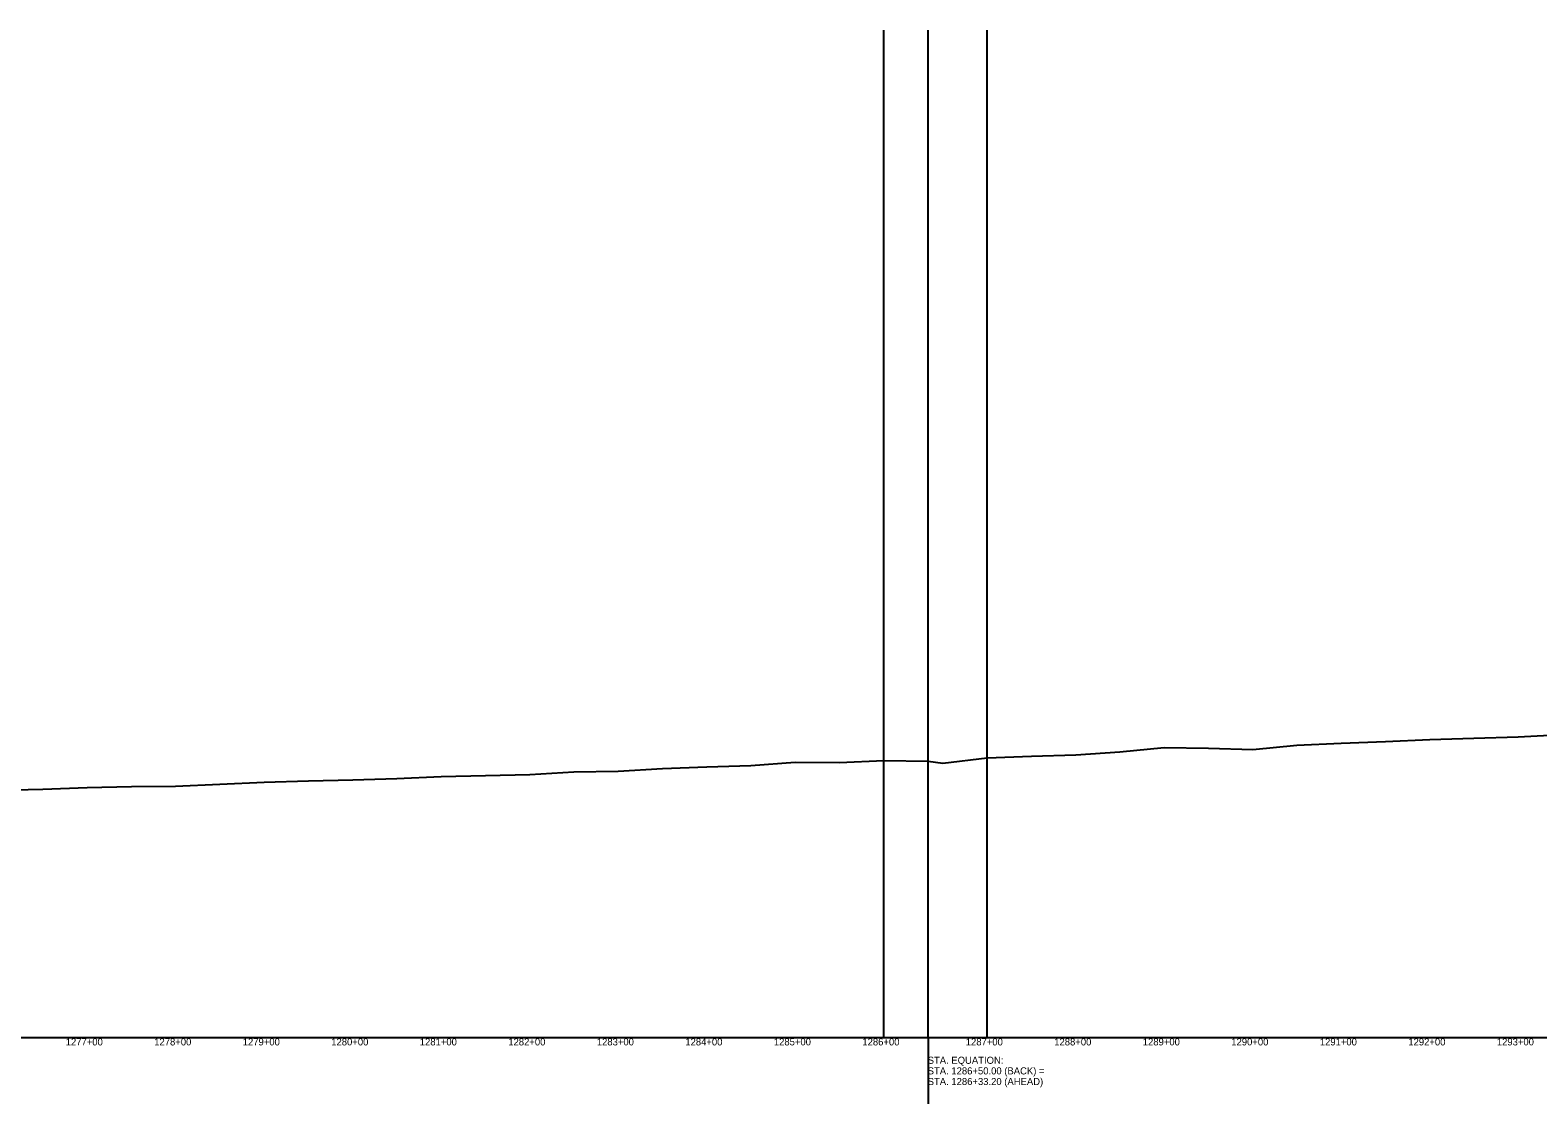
# Model space of a CAD drawing. Extents: x -3793 to 50787, y -1075 to 6138.
# Drawn here: x 13236 to 14939, y 4925 to 6138 of the extents above; entities that cross this region are included whole.
import ezdxf

# ---------------------------------------------------------------- set-up
doc = ezdxf.new("R2010")
doc.units = 0
for name, color, linetype in [('RD_DDB_Profile_EX', 7, 'Continuous'), ('RD_DDB_StaTX', 7, 'Continuous'), ('RD_GPK_Profile_Cell', 7, 'Continuous'), ('RD_Sketch10', 7, 'Continuous')]:
    doc.layers.add(name, color=color, linetype=linetype)

msp = doc.modelspace()

# ---------------------------------------------------------------- linework, layer by layer
at = {"layer": 'RD_DDB_Profile_EX'}
for points in [[(14250, 5311.984425), (14266.8, 5309.924265), (14316.8, 5315.883685), (14366.8, 5317.79878), (14416.8, 5319.32379), (14466.8, 5322.61025), (14516.8, 5327.686385), (14566.8, 5326.787335), (14616.8, 5325.28812), (14666.8, 5330.05637), (14716.8, 5332.458405), (14766.8, 5334.51376), (14816.8, 5336.44986), (14866.8, 5338.001215), (14916.8, 5339.613455), (14966.8, 5342.34528)], [(13200, 5279.44934), (13250, 5280.67878), (13300, 5282.5147), (13350, 5283.485645), (13400, 5283.829055), (13450, 5286.266975), (13500, 5288.397925), (13550, 5290.001105), (13600, 5291.063215), (13650, 5292.59723), (13700, 5294.674505), (13750, 5295.821925), (13800, 5297.048835), (13850, 5299.99624), (13900, 5300.90249), (13950, 5303.811475), (14000, 5305.91846), (14050, 5307.283685), (14100, 5311.078575), (14150, 5310.73326), (14200, 5312.977765), (14250, 5311.984425)]]:
    msp.add_lwpolyline(points, dxfattribs=at)
at = {"layer": 'RD_GPK_Profile_Cell'}
msp.add_line((1000, 5000), (44802.949908, 5000), dxfattribs=at)
at = {"layer": 'RD_Sketch10'}
for p, q in [((14200, 5000), (14200, 6138.027692)), ((14250, 5000), (14250, 6138.027692)), ((14316.8, 5000), (14316.8, 6138.027692)), ((14250, 5000), (14250, 4925))]:
    msp.add_line(p, q, dxfattribs=at)

# ---------------------------------------------------------------- texts
at = {"layer": 'RD_DDB_StaTX'}
for s, p in [('1277+00', (13275.795471, 4991)), ('1277+00', (13275.795471, 4991)), ('1278+00', (13375.795471, 4991)), ('1278+00', (13375.795471, 4991)), ('1279+00', (13475.795471, 4991)), ('1279+00', (13475.795471, 4991)), ('1280+00', (13575.795471, 4991)), ('1280+00', (13575.795471, 4991)), ('1281+00', (13675.795471, 4991)), ('1281+00', (13675.795471, 4991)), ('1282+00', (13775.795471, 4991)), ('1282+00', (13775.795471, 4991)), ('1283+00', (13875.795471, 4991)), ('1283+00', (13875.795471, 4991)), ('1284+00', (13975.795471, 4991)), ('1284+00', (13975.795471, 4991)), ('1285+00', (14075.795471, 4991)), ('1285+00', (14075.795471, 4991)), ('1286+00', (14175.795471, 4991)), ('1286+00', (14175.795471, 4991)), ('1287+00', (14292.595471, 4991)), ('1287+00', (14292.595471, 4991)), ('1288+00', (14392.595471, 4991)), ('1288+00', (14392.595471, 4991)), ('1289+00', (14492.595471, 4991)), ('1289+00', (14492.595471, 4991)), ('1290+00', (14592.595471, 4991)), ('1290+00', (14592.595471, 4991)), ('1291+00', (14692.595471, 4991)), ('1291+00', (14692.595471, 4991)), ('1292+00', (14792.595471, 4991)), ('1292+00', (14792.595471, 4991)), ('1293+00', (14892.595471, 4991)), ('1293+00', (14892.595471, 4991))]:
    msp.add_text(s, height=8, dxfattribs=at).set_placement(p)
at = {"layer": 'RD_Sketch10'}
for s, p in [('STA. EQUATION:', (14249.610049, 4970.237491)), ('STA. 1286+50.00 (BACK) =', (14249.610049, 4958.237491)), ('STA. 1286+33.20 (AHEAD)', (14249.610049, 4946.237491))]:
    msp.add_text(s, height=8, dxfattribs=at).set_placement(p)

doc.saveas('drawing.dxf')
